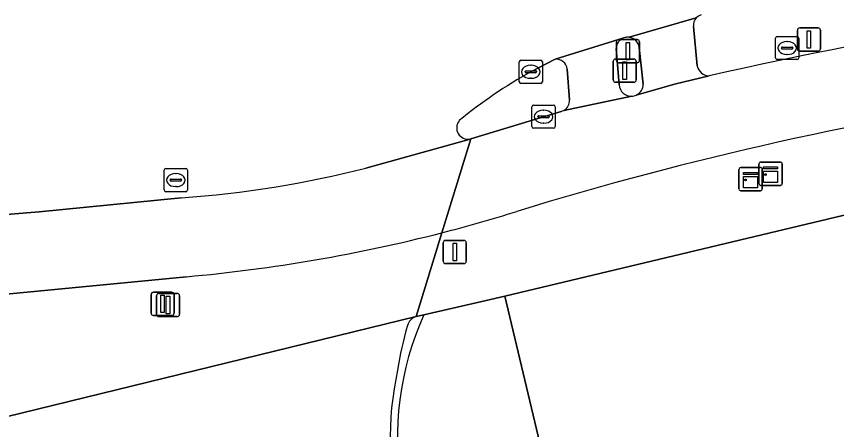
# Model space of a CAD drawing. Extents: x 160675 to 161153, y 383241 to 383714.
# Drawn here: x 160986.68 to 161021.94, y 383533.24 to 383551.02 of the extents above; entities that cross this region are included whole.
import ezdxf

# ---------------------------------------------------------------- set-up
doc = ezdxf.new("R2010")
doc.units = 0
for name, color, linetype in [('IMGEO_Berm_groen', 7, 'Continuous'), ('IMGEO_Fietspad_gesloten', 7, 'Continuous'), ('IMGEO_Kast', 7, 'Continuous'), ('IMGEO_Kolk', 7, 'Continuous'), ('IMGEO_Lichtmast', 7, 'Continuous'), ('IMGEO_Pand', 7, 'Continuous'), ('IMGEO_Rijbaan_lokaal_gesloten', 7, 'Continuous'), ('IMGEO_Rijbaan_lokaal_open', 7, 'Continuous'), ('IMGEO_Rioolput', 7, 'Continuous'), ('IMGEO_Verkeerseiland_gesloten', 7, 'Continuous'), ('IMGEO_Verkeersregelinstallatiepaal', 7, 'Continuous'), ('IMGEO_Voetpad_open', 7, 'Continuous')]:
    doc.layers.add(name, color=color, linetype=linetype)

msp = doc.modelspace()

# ---------------------------------------------------------------- linework, layer by layer
at = {"layer": 'IMGEO_Berm_groen'}
msp.add_lwpolyline([(161015.785, 383550.586), (161015.948, 383548.886)], dxfattribs=at)
for centre, radius, start, end in [((161057.89, 383367.369), 185.767, 95.27481, 102.885), ((161016.234, 383550.642), 0.453, 136.4793, 187.1185), ((161016.235, 383550.642), 0.453, 105.4703, 136.5382), ((161016.464, 383548.983), 0.525, 190.6674, 270.093)]:
    msp.add_arc(centre, radius, start, end, dxfattribs=at)
at = {"layer": 'IMGEO_Fietspad_gesloten'}
for points in [[(161012.748, 383550.077), (161009.839, 383549.171)], [(161012.594, 383548.077), (161012.461, 383549.634)], [(161010.355, 383548.75), (161010.455, 383547.423)], [(161016.465, 383548.458), (161014.963, 383548.099), (161013.324, 383547.632)], [(161013.136, 383547.587), (161010.211, 383546.974)], [(161010.211, 383546.974), (161013.136, 383547.587)], [(161010.097, 383546.929), (161009.34, 383546.703), (161006.218, 383545.753), (161004.97, 383541.712)]]:
    msp.add_lwpolyline(points, dxfattribs=at)
for centre, radius, start, end in [((161057.89, 383367.369), 185.767, 95.27481, 102.885), ((161012.957, 383549.627), 0.496, 114.9446, 179.1806), ((161009.884, 383548.699), 0.474, 6.1886, 95.39), ((161013.111, 383548.104), 0.518, 183.0212, 272.7479), ((161051.1, 383403.535), 145.559, 97.95689, 107.14496), ((161009.978, 383547.391), 0.478, 299.1589, 3.7991), ((161013.106, 383548.125), 0.539, 273.1367, 293.7856), ((161009.964, 383547.432), 0.52, 284.7743, 298.3077), ((160988.266, 383606.688), 67.088, 284.41718, 287.2761)]:
    msp.add_arc(centre, radius, start, end, dxfattribs=at)
at = {"layer": 'IMGEO_Kast'}
for p, q in [((161017.814, 383544.518), (161018.655, 383544.518)), ((161018.655, 383544.518), (161017.814, 383544.518)), ((161018.6, 383543.825), (161018.6, 383544.666)), ((161018.6, 383544.666), (161018.6, 383543.825)), ((161018.675, 383544.75), (161019.516, 383544.75)), ((161019.516, 383544.75), (161018.675, 383544.75)), ((161019.6, 383544.675), (161019.6, 383543.834)), ((161019.6, 383543.834), (161019.6, 383544.675)), ((161017.739, 383543.593), (161017.739, 383544.434)), ((161017.739, 383544.434), (161017.739, 383543.593)), ((161018.739, 383544.443), (161018.739, 383543.602)), ((161018.739, 383543.602), (161018.739, 383544.443)), ((161018.664, 383543.518), (161017.823, 383543.518)), ((161017.823, 383543.518), (161018.664, 383543.518)), ((161019.525, 383543.75), (161018.684, 383543.75)), ((161018.684, 383543.75), (161019.525, 383543.75))]:
    msp.add_line(p, q, dxfattribs=at)
for points in [[(161018.795, 383544.54), (161019.395, 383544.54), (161019.395, 383544.455), (161018.795, 383544.455), (161018.795, 383544.54)], [(161017.934, 383544.308), (161018.534, 383544.308), (161018.534, 383544.223), (161017.934, 383544.223), (161017.934, 383544.308)], [(161017.934, 383544.133), (161018.534, 383544.133), (161018.534, 383543.644), (161017.934, 383543.644), (161017.934, 383544.133)], [(161018.795, 383544.365), (161019.395, 383544.365), (161019.395, 383543.876), (161018.795, 383543.876), (161018.795, 383544.365)]]:
    msp.add_lwpolyline(points, dxfattribs=at)
for centre in [(161018.879, 383544.214), (161018.018, 383543.982)]:
    msp.add_circle(centre, 0.0377, dxfattribs=at)
for centre, start, end in [((161017.817, 383544.44), 92.4484, 184.2845), ((161017.817, 383544.44), 92.4484, 184.2845), ((161018.678, 383544.672), 92.4484, 184.2845), ((161018.678, 383544.672), 92.4484, 184.2845), ((161018.661, 383544.44), 2.4484, 94.2845), ((161018.661, 383544.44), 2.4484, 94.2845), ((161019.522, 383544.672), 2.4484, 94.2845), ((161019.522, 383544.672), 2.4484, 94.2845), ((161018.678, 383543.828), 182.4484, 274.2845), ((161018.678, 383543.828), 182.4484, 274.2845), ((161019.522, 383543.828), 272.4484, 4.2845), ((161019.522, 383543.828), 272.4484, 4.2845), ((161017.817, 383543.596), 182.4484, 274.2845), ((161017.817, 383543.596), 182.4484, 274.2845), ((161018.661, 383543.596), 272.4484, 4.2845), ((161018.661, 383543.596), 272.4484, 4.2845)]:
    msp.add_arc(centre, 0.0779, start, end, dxfattribs=at)
at = {"layer": 'IMGEO_Kolk'}
for p, q in [((161019.387, 383550.156), (161020.239, 383550.156)), ((161019.312, 383549.23), (161019.312, 383550.082)), ((161019.8, 383549.936), (161019.825, 383549.936)), ((161020.313, 383550.082), (161020.313, 383549.23)), ((161019.571, 383549.65), (161019.571, 383549.662)), ((161020.009, 383549.613), (161019.611, 383549.613)), ((161019.614, 383549.699), (161020.012, 383549.699)), ((161020.055, 383549.662), (161020.055, 383549.65)), ((161008.29, 383548.208), (161008.29, 383549.06)), ((161008.365, 383549.134), (161009.217, 383549.134)), ((161009.291, 383549.06), (161009.291, 383548.208)), ((161020.239, 383549.156), (161019.387, 383549.156)), ((161019.823, 383549.376), (161019.798, 383549.376)), ((161008.778, 383548.914), (161008.803, 383548.914)), ((161008.549, 383548.628), (161008.549, 383548.64)), ((161008.987, 383548.591), (161008.589, 383548.591)), ((161008.592, 383548.677), (161008.99, 383548.677)), ((161008.801, 383548.354), (161008.776, 383548.354)), ((161009.033, 383548.64), (161009.033, 383548.628)), ((161009.217, 383548.134), (161008.365, 383548.134)), ((161008.839, 383546.277), (161008.839, 383547.129)), ((161008.914, 383547.203), (161009.766, 383547.203)), ((161009.327, 383546.983), (161009.352, 383546.983)), ((161009.84, 383547.129), (161009.84, 383546.277)), ((161009.098, 383546.697), (161009.098, 383546.709)), ((161009.536, 383546.66), (161009.138, 383546.66)), ((161009.141, 383546.746), (161009.539, 383546.746)), ((161009.582, 383546.709), (161009.582, 383546.697)), ((161009.35, 383546.423), (161009.325, 383546.423)), ((161009.766, 383546.203), (161008.914, 383546.203))]:
    msp.add_line(p, q, dxfattribs=at)
for points in [[(161019.387, 383550.156), (161020.239, 383550.156)], [(161019.312, 383549.23), (161019.312, 383550.082)], [(161020.313, 383550.082), (161020.313, 383549.23)], [(161008.29, 383548.208), (161008.29, 383549.06)], [(161008.365, 383549.134), (161009.217, 383549.134)], [(161009.291, 383549.06), (161009.291, 383548.208)], [(161020.239, 383549.156), (161019.387, 383549.156)], [(161009.217, 383548.134), (161008.365, 383548.134)], [(161008.839, 383546.277), (161008.839, 383547.129)], [(161008.914, 383547.203), (161009.766, 383547.203)], [(161009.84, 383547.129), (161009.84, 383546.277)], [(161009.766, 383546.203), (161008.914, 383546.203)]]:
    msp.add_lwpolyline(points, dxfattribs=at)
for centre, radius, start, end in [((161019.389, 383550.08), 0.0765, 91.552, 178.448), ((161019.389, 383550.08), 0.0765, 91.552, 178.448), ((161020.237, 383550.08), 0.0765, 1.552, 88.448), ((161020.237, 383550.08), 0.0765, 1.552, 88.448), ((161019.611, 383549.659), 0.0403, 85.8775, 175.7526), ((161019.608, 383549.649), 0.0366, 178.938, 274.7102), ((161020.012, 383549.656), 0.043, 264.8664, 352.4533), ((161020.016, 383549.661), 0.0386, 1.7309, 96.639), ((161008.367, 383549.058), 0.0765, 91.552, 178.448), ((161008.367, 383549.058), 0.0765, 91.552, 178.448), ((161009.215, 383549.058), 0.0765, 1.552, 88.448), ((161009.215, 383549.058), 0.0765, 1.552, 88.448), ((161019.389, 383549.232), 0.0765, 181.552, 268.448), ((161019.389, 383549.232), 0.0765, 181.552, 268.448), ((161020.237, 383549.232), 0.0765, 271.552, 358.448), ((161020.237, 383549.232), 0.0765, 271.552, 358.448), ((161008.589, 383548.637), 0.0403, 85.8775, 175.7526), ((161008.586, 383548.627), 0.0366, 178.938, 274.7102), ((161008.99, 383548.634), 0.043, 264.8664, 352.4533), ((161008.994, 383548.639), 0.0386, 1.7309, 96.639), ((161008.367, 383548.21), 0.0765, 181.552, 268.448), ((161008.367, 383548.21), 0.0765, 181.552, 268.448), ((161009.215, 383548.21), 0.0765, 271.552, 358.448), ((161009.215, 383548.21), 0.0765, 271.552, 358.448), ((161008.916, 383547.127), 0.0765, 91.552, 178.448), ((161008.916, 383547.127), 0.0765, 91.552, 178.448), ((161009.764, 383547.127), 0.0765, 1.552, 88.448), ((161009.764, 383547.127), 0.0765, 1.552, 88.448), ((161009.138, 383546.706), 0.0403, 85.8775, 175.7526), ((161009.135, 383546.696), 0.0366, 178.938, 274.7102), ((161009.539, 383546.703), 0.043, 264.8664, 352.4533), ((161009.543, 383546.708), 0.0386, 1.7309, 96.639), ((161008.916, 383546.279), 0.0765, 181.552, 268.448), ((161008.916, 383546.279), 0.0765, 181.552, 268.448), ((161009.764, 383546.279), 0.0765, 271.552, 358.448), ((161009.764, 383546.279), 0.0765, 271.552, 358.448)]:
    msp.add_arc(centre, radius, start, end, dxfattribs=at)
for centre, major_axis, ratio, start_param, end_param in [((161019.799, 383549.656), (-0.387, 0.002), 0.722429, 4.712389, 7.853982), ((161019.824, 383549.656), (-0.39, 0.002), 0.717154, 1.570796, 4.712389), ((161008.777, 383548.634), (-0.387, 0.002), 0.722429, 4.712389, 7.853982), ((161008.802, 383548.634), (-0.39, 0.002), 0.717154, 1.570796, 4.712389), ((161009.326, 383546.703), (-0.387, 0.002), 0.722429, 4.712389, 7.853982), ((161009.351, 383546.703), (-0.39, 0.002), 0.717154, 1.570796, 4.712389)]:
    msp.add_ellipse(centre, major_axis=major_axis, ratio=ratio, start_param=start_param, end_param=end_param, dxfattribs=at)
at = {"layer": 'IMGEO_Lichtmast'}
for p, q in [((161020.351, 383550.522), (161021.141, 383550.522)), ((161021.141, 383550.522), (161020.351, 383550.522)), ((161020.251, 383549.622), (161020.251, 383550.422)), ((161020.251, 383550.422), (161020.251, 383549.622)), ((161021.241, 383550.422), (161021.241, 383549.622)), ((161021.241, 383549.622), (161021.241, 383550.422)), ((161021.141, 383549.522), (161020.351, 383549.522)), ((161020.351, 383549.522), (161021.141, 383549.522)), ((160992.701, 383538.205), (160992.701, 383539.005)), ((160992.701, 383539.005), (160992.701, 383538.205)), ((160992.801, 383539.105), (160993.591, 383539.105)), ((160993.591, 383539.105), (160992.801, 383539.105)), ((160993.691, 383539.005), (160993.691, 383538.205)), ((160993.691, 383538.205), (160993.691, 383539.005)), ((160993.591, 383538.105), (160992.801, 383538.105)), ((160992.801, 383538.105), (160993.591, 383538.105))]:
    msp.add_line(p, q, dxfattribs=at)
for points in [[(161020.671, 383550.397), (161020.821, 383550.397), (161020.821, 383549.647), (161020.671, 383549.647), (161020.671, 383550.397)], [(160993.121, 383538.98), (160993.271, 383538.98), (160993.271, 383538.23), (160993.121, 383538.23), (160993.121, 383538.98)]]:
    msp.add_lwpolyline(points, dxfattribs=at)
for centre, start, end in [((161020.351, 383550.422), 90, 180), ((161020.351, 383550.422), 90, 180), ((161021.141, 383550.422), 0, 90), ((161021.141, 383550.422), 360, 90), ((161020.351, 383549.622), 180, 270), ((161020.351, 383549.622), 180, 270), ((161021.141, 383549.622), 270, 0), ((161021.141, 383549.622), 270, 0), ((160992.801, 383539.005), 90, 180), ((160992.801, 383539.005), 90, 180), ((160993.591, 383539.005), 0, 90), ((160993.591, 383539.005), 360, 90), ((160992.801, 383538.205), 180, 270), ((160992.801, 383538.205), 180, 270), ((160993.591, 383538.205), 270, 0), ((160993.591, 383538.205), 270, 0)]:
    msp.add_arc(centre, 0.1, start, end, dxfattribs=at)
at = {"layer": 'IMGEO_Pand'}
msp.add_lwpolyline([(161071.419, 383513.322), (161052.435, 383508.826), (161051.931, 383510.886), (161048.509, 383510.048), (161049.01, 383507.999), (161045.455, 383507.15), (161043.692, 383514.619), (161045.126, 383514.96), (161037.804, 383545.722), (161037.74, 383545.993), (161037.703, 383546.15), (161007.673, 383538.987), (161011.771, 383521.767), (161013.154, 383515.953), (161015.091, 383507.815), (161016.531, 383508.157), (161018.313, 383500.667), (161015.35, 383499.959), (161015.25, 383500.388), (161010.2, 383499.211), (161011.421, 383494.179), (161011.858, 383494.285), (161014.465, 383483.45)], dxfattribs=at)
at = {"layer": 'IMGEO_Rijbaan_lokaal_gesloten'}
for points in [[(161013.018, 383550.118), (161015.906, 383550.954)], [(161008.791, 383548.634), (161009.839, 383549.171), (161012.748, 383550.077)], [(161004.97, 383541.712), (161006.218, 383545.753), (161006.178, 383545.742), (161001.705, 383544.491)], [(161001.705, 383544.491), (161006.178, 383545.742)], [(160993.761, 383543.216), (160987.657, 383542.615), (160982.724, 383542.204), (160983.557, 383538.819)], [(160982.724, 383542.204), (160987.657, 383542.615), (160993.761, 383543.216)], [(161003.856, 383538.104), (161004.97, 383541.712)], [(160984.588, 383538.914), (160993.986, 383539.822)], [(160993.986, 383539.822), (160984.588, 383538.914)], [(160983.557, 383538.819), (160984.873, 383533.47), (161003.856, 383538.104)], [(161003.856, 383538.104), (160984.873, 383533.47), (160985.225, 383533.292), (160986.534, 383532.416), (160986.688, 383532.313)]]:
    msp.add_lwpolyline(points, dxfattribs=at)
for centre, radius, start, end in [((161016.235, 383550.642), 0.453, 105.4703, 136.5382), ((161012.954, 383549.616), 0.506, 82.6888, 104.5012), ((161012.98, 383549.566), 0.561, 105.8556, 114.4597), ((161019.241, 383530.014), 21.352, 119.3028, 129.3218), ((161006.093, 383546.225), 0.49, 141.2524, 279.9256), ((160990.586, 383588.383), 45.279, 274.0209, 284.2153), ((160990.586, 383588.383), 45.279, 274.0209, 284.2153), ((160987.947, 383607.783), 68.229, 275.07824, 284.44814), ((160987.947, 383607.783), 68.229, 275.07824, 284.44814), ((161004.032, 383537.573), 0.56, 108.3471, 164.4247), ((161015.086, 383534.147), 12.132, 162.8569, 172.1738), ((161015.73, 383532.939), 12.982, 167.2748, 196.1747)]:
    msp.add_arc(centre, radius, start, end, dxfattribs=at)
at = {"layer": 'IMGEO_Rijbaan_lokaal_open'}
msp.add_lwpolyline([(161004.192, 383538.181), (161003.856, 383538.104)], dxfattribs=at)
for centre, radius, start, end in [((161015.577, 383532.991), 12.512, 155.4939, 190.4396), ((161004.032, 383537.573), 0.56, 108.3471, 164.4247), ((161015.086, 383534.147), 12.132, 162.8569, 172.1738), ((161015.73, 383532.939), 12.982, 167.2748, 196.1747)]:
    msp.add_arc(centre, radius, start, end, dxfattribs=at)
at = {"layer": 'IMGEO_Rioolput'}
for p, q in [((160993.104, 383544.477), (160993.956, 383544.477)), ((160993.029, 383543.551), (160993.029, 383544.403)), ((160993.517, 383544.257), (160993.542, 383544.257)), ((160994.03, 383544.403), (160994.03, 383543.551)), ((160993.288, 383543.971), (160993.288, 383543.983)), ((160993.726, 383543.934), (160993.328, 383543.934)), ((160993.331, 383544.02), (160993.729, 383544.02)), ((160993.772, 383543.983), (160993.772, 383543.971)), ((160993.956, 383543.477), (160993.104, 383543.477)), ((160993.54, 383543.697), (160993.515, 383543.697))]:
    msp.add_line(p, q, dxfattribs=at)
for points in [[(160993.104, 383544.477), (160993.956, 383544.477)], [(160993.029, 383543.551), (160993.029, 383544.403)], [(160994.03, 383544.403), (160994.03, 383543.551)], [(160993.956, 383543.477), (160993.104, 383543.477)]]:
    msp.add_lwpolyline(points, dxfattribs=at)
for centre, radius, start, end in [((160993.106, 383544.401), 0.0765, 91.552, 178.448), ((160993.106, 383544.401), 0.0765, 91.552, 178.448), ((160993.954, 383544.401), 0.0765, 1.552, 88.448), ((160993.954, 383544.401), 0.0765, 1.552, 88.448), ((160993.328, 383543.98), 0.0403, 85.8775, 175.7526), ((160993.325, 383543.97), 0.0366, 178.938, 274.7102), ((160993.729, 383543.977), 0.043, 264.8664, 352.4533), ((160993.733, 383543.982), 0.0386, 1.7309, 96.639), ((160993.106, 383543.553), 0.0765, 181.552, 268.448), ((160993.106, 383543.553), 0.0765, 181.552, 268.448), ((160993.954, 383543.553), 0.0765, 271.552, 358.448), ((160993.954, 383543.553), 0.0765, 271.552, 358.448)]:
    msp.add_arc(centre, radius, start, end, dxfattribs=at)
for centre, major_axis, ratio, start_param, end_param in [((160993.516, 383543.977), (-0.387, 0.002), 0.722429, 4.712389, 7.853982), ((160993.541, 383543.977), (-0.39, 0.002), 0.717154, 1.570796, 4.712389)]:
    msp.add_ellipse(centre, major_axis=major_axis, ratio=ratio, start_param=start_param, end_param=end_param, dxfattribs=at)
at = {"layer": 'IMGEO_Verkeerseiland_gesloten'}
for points in [[(161012.461, 383549.634), (161012.594, 383548.077)], [(161013.628, 383548.105), (161013.445, 383549.681)], [(161009.839, 383549.171), (161008.791, 383548.634)], [(161010.455, 383547.423), (161010.355, 383548.75)], [(161006.178, 383545.742), (161006.218, 383545.753), (161009.34, 383546.703)], [(161009.34, 383546.703), (161010.097, 383546.929)]]:
    msp.add_lwpolyline(points, dxfattribs=at)
for centre, radius, start, end in [((161012.954, 383549.616), 0.506, 82.6888, 104.5012), ((161012.955, 383549.629), 0.493, 6.0425, 82.6312), ((161012.957, 383549.627), 0.496, 114.9446, 179.1806), ((161012.98, 383549.566), 0.561, 105.8556, 114.4597), ((161009.884, 383548.699), 0.474, 6.1886, 95.39), ((161019.241, 383530.014), 21.352, 119.3028, 129.3218), ((161013.111, 383548.104), 0.518, 183.0212, 272.7479), ((161013.11, 383548.104), 0.518, 294.3943, 0.1475), ((161009.978, 383547.391), 0.478, 299.1589, 3.7991), ((161013.106, 383548.125), 0.539, 273.1367, 293.7856), ((161009.964, 383547.432), 0.52, 284.7743, 298.3077), ((161006.093, 383546.225), 0.49, 141.2524, 279.9256)]:
    msp.add_arc(centre, radius, start, end, dxfattribs=at)
at = {"layer": 'IMGEO_Verkeersregelinstallatiepaal'}
for p, q in [((161012.469, 383549.123), (161012.469, 383549.923)), ((161012.469, 383549.923), (161012.469, 383549.123)), ((161012.569, 383550.023), (161013.359, 383550.023)), ((161013.359, 383550.023), (161012.569, 383550.023)), ((161013.459, 383549.923), (161013.459, 383549.123)), ((161013.459, 383549.123), (161013.459, 383549.923)), ((161012.332, 383548.284), (161012.332, 383549.084)), ((161012.332, 383549.084), (161012.332, 383548.284)), ((161012.432, 383549.184), (161013.222, 383549.184)), ((161013.222, 383549.184), (161012.432, 383549.184)), ((161013.322, 383549.084), (161013.322, 383548.284)), ((161013.322, 383548.284), (161013.322, 383549.084)), ((161013.359, 383549.023), (161012.569, 383549.023)), ((161012.569, 383549.023), (161013.359, 383549.023)), ((161013.222, 383548.184), (161012.432, 383548.184)), ((161012.432, 383548.184), (161013.222, 383548.184)), ((161005.128, 383541.383), (161005.918, 383541.383)), ((161005.918, 383541.383), (161005.128, 383541.383)), ((161005.028, 383540.483), (161005.028, 383541.283)), ((161005.028, 383541.283), (161005.028, 383540.483)), ((161006.018, 383541.283), (161006.018, 383540.483)), ((161006.018, 383540.483), (161006.018, 383541.283)), ((161005.918, 383540.383), (161005.128, 383540.383)), ((161005.128, 383540.383), (161005.918, 383540.383)), ((160992.463, 383538.252), (160992.463, 383539.052)), ((160992.463, 383539.052), (160992.463, 383538.252)), ((160992.563, 383539.152), (160993.353, 383539.152)), ((160993.353, 383539.152), (160992.563, 383539.152)), ((160993.453, 383539.052), (160993.453, 383538.252)), ((160993.453, 383538.252), (160993.453, 383539.052)), ((160993.353, 383538.152), (160992.563, 383538.152)), ((160992.563, 383538.152), (160993.353, 383538.152))]:
    msp.add_line(p, q, dxfattribs=at)
for points in [[(161012.889, 383549.898), (161013.039, 383549.898), (161013.039, 383549.148), (161012.889, 383549.148), (161012.889, 383549.898)], [(161012.752, 383549.059), (161012.902, 383549.059), (161012.902, 383548.309), (161012.752, 383548.309), (161012.752, 383549.059)], [(161005.448, 383541.258), (161005.598, 383541.258), (161005.598, 383540.508), (161005.448, 383540.508), (161005.448, 383541.258)], [(160992.883, 383539.027), (160993.033, 383539.027), (160993.033, 383538.277), (160992.883, 383538.277), (160992.883, 383539.027)]]:
    msp.add_lwpolyline(points, dxfattribs=at)
for centre, start, end in [((161012.569, 383549.923), 90, 180), ((161012.569, 383549.923), 90, 180), ((161013.359, 383549.923), 0, 90), ((161013.359, 383549.923), 360, 90), ((161012.432, 383549.084), 90, 180), ((161012.432, 383549.084), 90, 180), ((161012.569, 383549.123), 180, 270), ((161012.569, 383549.123), 180, 270), ((161013.222, 383549.084), 0, 90), ((161013.222, 383549.084), 360, 90), ((161013.359, 383549.123), 270, 0), ((161013.359, 383549.123), 270, 0), ((161012.432, 383548.284), 180, 270), ((161012.432, 383548.284), 180, 270), ((161013.222, 383548.284), 270, 0), ((161013.222, 383548.284), 270, 0), ((161005.128, 383541.283), 90, 180), ((161005.128, 383541.283), 90, 180), ((161005.918, 383541.283), 0, 90), ((161005.918, 383541.283), 360, 90), ((161005.128, 383540.483), 180, 270), ((161005.128, 383540.483), 180, 270), ((161005.918, 383540.483), 270, 0), ((161005.918, 383540.483), 270, 0), ((160992.563, 383539.052), 90, 180), ((160992.563, 383539.052), 90, 180), ((160993.353, 383539.052), 0, 90), ((160993.353, 383539.052), 360, 90), ((160992.563, 383538.252), 180, 270), ((160992.563, 383538.252), 180, 270), ((160993.353, 383538.252), 270, 0), ((160993.353, 383538.252), 270, 0)]:
    msp.add_arc(centre, 0.1, start, end, dxfattribs=at)
at = {"layer": 'IMGEO_Voetpad_open'}
for points in [[(161004.97, 383541.712), (161003.856, 383538.104), (161004.192, 383538.181), (161006.871, 383538.796), (161007.673, 383538.987), (161037.703, 383546.15), (161037.74, 383545.993), (161048.725, 383547.156), (161053.458, 383547.631), (161074.808, 383549.844), (161076.976, 383550.039), (161103.63, 383552.751), (161105.809, 383552.976), (161120.56, 383554.468)], [(161015.906, 383550.954), (161013.018, 383550.118)], [(161015.948, 383548.886), (161015.785, 383550.586)], [(161013.445, 383549.681), (161013.628, 383548.105)], [(161013.324, 383547.632), (161014.963, 383548.099), (161016.465, 383548.458)], [(161007.673, 383538.987), (161006.871, 383538.796), (161004.192, 383538.181)], [(161009.703, 383521.259), (161011.771, 383521.767), (161007.673, 383538.987)]]:
    msp.add_lwpolyline(points, dxfattribs=at)
for centre, radius, start, end in [((161016.234, 383550.642), 0.453, 136.4793, 187.1185), ((161012.955, 383549.629), 0.493, 6.0425, 82.6312), ((161016.464, 383548.983), 0.525, 190.6674, 270.093), ((161013.11, 383548.104), 0.518, 294.3943, 0.1475), ((161051.1, 383403.535), 145.559, 97.95689, 107.14496), ((160988.266, 383606.688), 67.088, 284.41718, 287.2761), ((161015.577, 383532.991), 12.512, 155.4939, 190.4396)]:
    msp.add_arc(centre, radius, start, end, dxfattribs=at)

doc.saveas('drawing.dxf')
